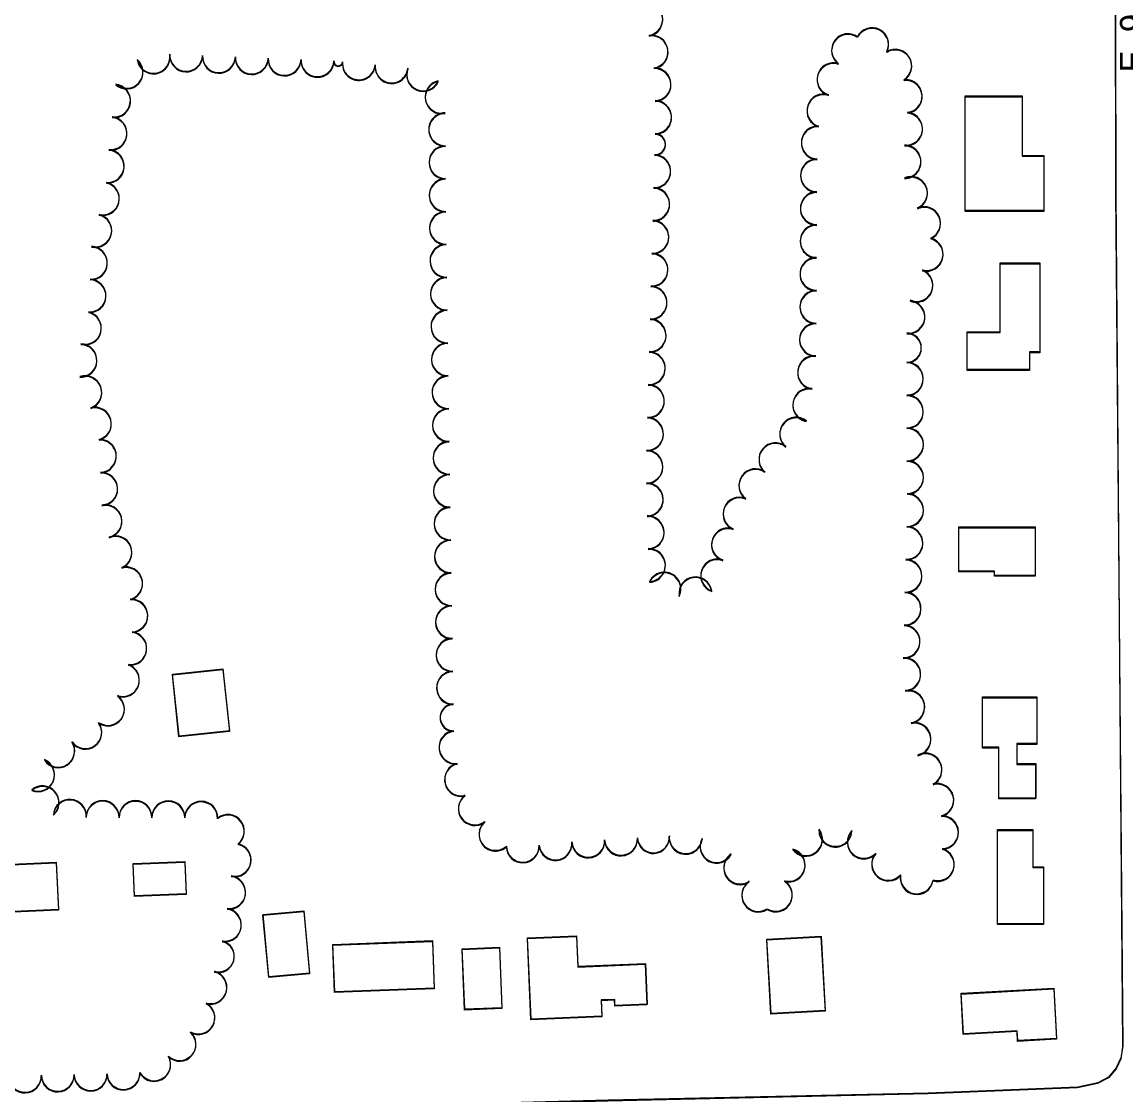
# Model space of a CAD drawing. Extents: x -25029 to 2274964, y -81170 to 687028.
# Drawn here: x 1564 to 2236, y -66817 to -66164 of the extents above; entities that cross this region are included whole.
import ezdxf

# ---------------------------------------------------------------- set-up
doc = ezdxf.new("R2010")
doc.units = 0
for name, color, linetype in [('BLDG', 7, 'Continuous'), ('ROAD', 7, 'Continuous'), ('ROAD-NAME', 7, 'Continuous'), ('TREES', 7, 'Continuous')]:
    doc.layers.add(name, color=color, linetype=linetype)

msp = doc.modelspace()

# ---------------------------------------------------------------- linework, layer by layer
at = {"layer": 'BLDG'}
for points in [[(2172.54, -66209.11), (2172.54, -66245.33), (2185.73, -66245.33), (2185.74, -66278.95), (2137.87, -66278.95), (2137.86, -66209.11)], [(2172.56, -66209.59), (2172.56, -66245.81), (2185.75, -66245.81), (2185.75, -66279.43), (2137.88, -66279.43), (2137.88, -66209.59)], [(2183.17, -66310.79), (2183.18, -66364.99), (2176.99, -66364.99), (2176.99, -66375.73), (2139.02, -66375.73), (2139.02, -66352.75), (2159.08, -66352.75), (2159.07, -66310.79)], [(2183.18, -66311.27), (2183.18, -66365.47), (2176.99, -66365.47), (2176.99, -66376.21), (2139.02, -66376.21), (2139.02, -66353.23), (2159.08, -66353.23), (2159.08, -66311.27)], [(2180.38, -66501.59), (2155.57, -66501.59), (2155.57, -66498.98), (2133.87, -66498.98), (2133.87, -66472.08), (2180.38, -66472.08)], [(2180.39, -66501.11), (2155.58, -66501.11), (2155.58, -66498.5), (2133.88, -66498.5), (2133.88, -66471.6), (2180.39, -66471.6)], [(1685.96, -66558.33), (1689.97, -66596.07), (1659.21, -66599.33), (1655.2, -66561.6)], [(1685.98, -66557.91), (1690, -66595.65), (1659.24, -66598.91), (1655.22, -66561.18)], [(2181.36, -66603.97), (2169.21, -66603.97), (2169.21, -66616.16), (2180.7, -66616.16), (2180.7, -66637.13), (2158.33, -66637.13), (2158.33, -66606.2), (2148.26, -66606.2), (2148.26, -66575.58), (2181.36, -66575.58)], [(2181.39, -66603.49), (2169.24, -66603.49), (2169.24, -66615.68), (2180.73, -66615.68), (2180.73, -66636.65), (2158.36, -66636.65), (2158.36, -66605.72), (2148.29, -66605.72), (2148.28, -66575.1), (2181.38, -66575.1)], [(2179.03, -66656.36), (2179.01, -66679.05), (2185.45, -66679.06), (2185.41, -66713.74), (2157.41, -66713.72), (2157.47, -66656.34)], [(2179.06, -66655.88), (2179.05, -66678.57), (2185.49, -66678.58), (2185.45, -66713.26), (2157.45, -66713.24), (2157.5, -66655.86)], [(1585.77, -66704.87), (1549.09, -66706.48), (1547.83, -66677.79), (1584.5, -66676.18)], [(1585.81, -66704.46), (1549.13, -66706.08), (1547.87, -66677.39), (1584.53, -66675.77)], [(1631.36, -66676.84), (1662.76, -66675.65), (1663.51, -66695.37), (1632.11, -66696.57)], [(1631.4, -66676.43), (1662.79, -66675.23), (1663.55, -66694.95), (1632.15, -66696.16)], [(1735.21, -66705.7), (1738.67, -66743.77), (1713.82, -66746.03), (1710.35, -66707.96)], [(1735.25, -66705.27), (1738.71, -66743.34), (1713.86, -66745.61), (1710.39, -66707.54)], [(1814.6, -66752.8), (1753.96, -66755.13), (1752.85, -66726.26), (1813.5, -66723.93)], [(1814.64, -66752.36), (1754, -66754.7), (1752.89, -66725.83), (1813.54, -66723.49)], [(1901.22, -66720.94), (1902.01, -66739.58), (1943.07, -66737.85), (1944.11, -66762.54), (1924.57, -66763.36), (1924.42, -66759.74), (1916.19, -66760.09), (1916.61, -66769.97), (1873.47, -66771.78), (1871.38, -66722.19)], [(1901.26, -66720.49), (1902.05, -66739.13), (1943.11, -66737.4), (1944.16, -66762.09), (1924.62, -66762.91), (1924.47, -66759.29), (1916.24, -66759.64), (1916.66, -66769.52), (1873.52, -66771.34), (1871.42, -66721.75)], [(2050, -66721.18), (2052.52, -66766.54), (2019.58, -66768.37), (2017.06, -66723.01)], [(2050.04, -66720.71), (2052.57, -66766.07), (2019.63, -66767.91), (2017.1, -66722.55)], [(1854.24, -66727.93), (1855.71, -66764.85), (1833.08, -66765.76), (1831.61, -66728.83)], [(1854.28, -66727.49), (1855.76, -66764.41), (1833.13, -66765.32), (1831.65, -66728.39)], [(2193.38, -66783.57), (2169.71, -66784.87), (2169.38, -66778.92), (2136.66, -66780.71), (2135.31, -66756), (2191.7, -66752.91)], [(2193.43, -66783.09), (2169.76, -66784.39), (2169.43, -66778.44), (2136.71, -66780.23), (2135.35, -66755.52), (2191.74, -66752.43)]]:
    msp.add_lwpolyline(points, close=True, dxfattribs=at)
at = {"layer": 'ROAD'}
for points in [[(2226.11, -65366.13), (2226.73, -65377.5), (2227.49, -65610.91), (2228.6, -65882.74), (2229.4, -66267.69), (2233.7, -66787.67), (2232.56, -66794.91), (2229.69, -66800.99), (2225, -66806.65), (2218.5, -66810), (2206.29, -66812.65), (2115.23, -66816.39), (1920.38, -66820.73), (1753.85, -66825.19)], [(2228.66, -65883.23), (2229.41, -66268.18), (2233.65, -66788.16), (2232.51, -66795.4), (2229.64, -66801.48), (2224.95, -66807.14), (2218.45, -66810.49), (2206.24, -66813.13), (2115.18, -66816.86), (1920.33, -66821.18), (1753.8, -66825.62)]]:
    msp.add_lwpolyline(points, dxfattribs=at)
at = {"layer": 'TREES'}
for centre, radius, start, end in [((1943.66, -66162.38), 10, 280.12172, 100.12172), ((1943.68, -66162.84), 10, 280.11472, 100.11472), ((1946.89, -66182.11), 10, 278.49351, 98.49351), ((1946.91, -66182.57), 10, 278.48651, 98.48651), ((2066.49, -66181.22), 10, 54.89965, 234.89965), ((2066.51, -66181.69), 10, 54.89265, 234.89265), ((2081.15, -66177.58), 10, 332.95806, 152.95806), ((2081.17, -66178.06), 10, 332.95106, 152.95106), ((1627.27, -66194.48), 10, 228.91476, 48.91476), ((1643.71, -66185.3), 10, 189.41518, 9.41518), ((1643.73, -66185.72), 10, 189.40818, 9.40818), ((1663.57, -66184.08), 10, 177.63881, 357.63881), ((1663.59, -66184.5), 10, 177.63181, 357.63181), ((1683.55, -66184.9), 10, 177.63881, 357.63881), ((1683.57, -66185.33), 10, 177.63181, 357.63181), ((1703.53, -66185.73), 10, 177.63881, 357.63881), ((1703.55, -66186.16), 10, 177.63181, 357.63181), ((1723.52, -66186.55), 10, 177.63881, 357.63881), ((1723.54, -66186.98), 10, 177.63181, 357.63181), ((1743.5, -66187.38), 10, 177.63881, 357.63881), ((2095.25, -66190.68), 10, 301.27138, 121.27138), ((2095.27, -66191.15), 10, 301.26438, 121.26438), ((1627.29, -66194.9), 10, 228.90776, 48.90776), ((1743.52, -66187.81), 10, 177.63181, 357.63181), ((1756.13, -66188.04), 2.66, 174.51173, 354.51172), ((1756.15, -66188.48), 2.66, 174.50473, 354.50472), ((1768.73, -66189.25), 10, 174.51172, 354.51172), ((1768.75, -66189.69), 10, 174.50472, 354.50472), ((1788.64, -66191.17), 10, 174.51172, 354.51172), ((1788.66, -66191.6), 10, 174.50472, 354.50472), ((1807.82, -66195.98), 10, 157.29332, 337.29332), ((1807.84, -66196.42), 10, 157.28632, 337.28632), ((1948.68, -66202), 10, 271.8081, 91.8081), ((1948.7, -66202.46), 10, 271.8011, 91.8011), ((2057.65, -66198.91), 10, 72.00244, 252.00244), ((2057.67, -66199.38), 10, 71.99544, 251.99544), ((1819.13, -66209.62), 10, 102.0372, 282.0372), ((1819.15, -66210.06), 10, 102.0302, 282.0302), ((2101.58, -66209.16), 10, 276.54159, 96.54159), ((2101.6, -66209.64), 10, 276.53459, 96.53459), ((1619.65, -66211.96), 10, 263.97742, 83.97742), ((1619.67, -66212.38), 10, 263.97042, 83.97042), ((1949.03, -66221.99), 10, 270.17348, 90.17348), ((1949.04, -66222.45), 10, 270.16648, 90.16648), ((2051.49, -66217.94), 10, 72.11752, 252.11752), ((2051.51, -66218.41), 10, 72.11052, 252.11052), ((1821.29, -66229.4), 10, 90.44497, 270.44497), ((1821.31, -66229.84), 10, 90.43797, 270.43797), ((2101.77, -66229.05), 10, 264.58952, 84.58953), ((2101.79, -66229.53), 10, 264.58253, 84.58253), ((1617.55, -66231.85), 10, 263.98444, 83.98444), ((1617.57, -66232.27), 10, 263.97744, 83.97744), ((2048.06, -66237.45), 10, 87.92054, 267.92054), ((1948.88, -66238.44), 6.45, 268.44477, 88.44478), ((1948.9, -66238.9), 6.45, 268.43777, 88.43778), ((2048.07, -66237.92), 10, 87.91354, 267.91354), ((1821.45, -66249.4), 10, 90.44496, 270.44496), ((1821.46, -66249.84), 10, 90.43796, 270.43796), ((2100.83, -66249.01), 10, 269.96908, 89.96909), ((2100.84, -66249.48), 10, 269.96208, 89.96209), ((1615.82, -66251.77), 10, 266.05409, 86.05409), ((1615.83, -66252.19), 10, 266.04709, 86.04709), ((1948.44, -66254.88), 10, 268.44477, 88.44478), ((1948.45, -66255.34), 10, 268.43777, 88.43778), ((2047.64, -66257.44), 10, 89.65622, 269.65622), ((2047.65, -66257.91), 10, 89.64922, 269.64922), ((1821.6, -66269.4), 10, 90.44497, 270.44497), ((1821.61, -66269.84), 10, 90.43797, 270.43797), ((2104.83, -66268.17), 10, 293.63197, 113.63197), ((2104.84, -66268.64), 10, 293.62497, 113.62497), ((1612.84, -66271.48), 10, 256.7496, 76.7496), ((1612.85, -66271.9), 10, 256.7426, 76.7426), ((1947.89, -66274.87), 10, 268.44477, 88.44478), ((1947.9, -66275.33), 10, 268.43777, 88.43778), ((2047.52, -66277.44), 10, 89.65622, 269.65622), ((2047.53, -66277.91), 10, 89.64922, 269.64922), ((1608.26, -66290.95), 10, 256.78721, 76.78721), ((1821.77, -66289.4), 10, 90.5191, 270.5191), ((1821.78, -66289.84), 10, 90.5121, 270.5121), ((2112.82, -66286.5), 10, 293.44403, 113.44403), ((2112.82, -66286.98), 10, 293.43703, 113.43703), ((1608.27, -66291.37), 10, 256.78021, 76.78021), ((1947.35, -66294.86), 10, 268.44477, 88.44478), ((1947.36, -66295.32), 10, 268.43777, 88.43778), ((2047.4, -66297.44), 10, 89.65622, 269.65622), ((2047.4, -66297.91), 10, 89.64922, 269.64922), ((1605.58, -66310.68), 10, 267.75901, 87.75901), ((1605.59, -66311.09), 10, 267.75201, 87.75201), ((1822.02, -66309.4), 10, 90.89551, 270.89551), ((1822.02, -66309.84), 10, 90.88851, 270.88851), ((2114.34, -66305.37), 10, 255.80545, 75.80545), ((2114.35, -66305.85), 10, 255.79845, 75.79845), ((1946.81, -66314.86), 10, 268.44477, 88.44478), ((1946.81, -66315.31), 10, 268.43777, 88.43778), ((2047.28, -66317.44), 10, 89.65622, 269.65622), ((2047.28, -66317.91), 10, 89.64922, 269.64922), ((1604.75, -66330.66), 10, 267.47744, 87.47744), ((1604.75, -66331.08), 10, 267.47044, 87.47044), ((1822.33, -66329.4), 10, 90.89551, 270.89551), ((1822.33, -66329.84), 10, 90.88851, 270.88851), ((2108.1, -66324.32), 10, 247.71245, 67.71245), ((2108.1, -66324.8), 10, 247.70545, 67.70545), ((1946.27, -66334.85), 10, 268.44477, 88.44478), ((1946.27, -66335.31), 10, 268.43777, 88.43778), ((2047.16, -66337.42), 9.98, 89.65622, 269.65622), ((2047.16, -66337.9), 9.98, 89.64922, 269.64922), ((2103.25, -66343.52), 10, 263.93114, 83.93114), ((2103.25, -66343.99), 10, 263.92414, 83.92414), ((1601.93, -66350.36), 10, 256.23635, 76.23635), ((1601.93, -66350.78), 10, 256.22935, 76.22935), ((1822.64, -66349.39), 10, 90.89551, 270.89551), ((1822.64, -66349.84), 10, 90.88851, 270.88851), ((1945.72, -66354.84), 10, 268.44477, 88.44478), ((1945.72, -66355.3), 10, 268.43777, 88.43778), ((2047.03, -66357.41), 10, 89.60011, 269.60011), ((2047.03, -66357.88), 10, 89.59311, 269.59311), ((2102.21, -66362.35), 8.89, 270.13856, 90.13856), ((2102.21, -66362.82), 8.89, 270.13156, 90.13156), ((1599.24, -66370.49), 10, 268.22222, 88.22222), ((1599.24, -66370.07), 10, 268.22922, 88.22922), ((1822.95, -66369.83), 10, 90.88851, 270.88851), ((1822.96, -66369.39), 10, 90.89551, 270.89551), ((1945.18, -66374.83), 10, 268.44477, 88.44478), ((1945.18, -66375.29), 10, 268.43777, 88.43778), ((2045.81, -66377.34), 10, 83.43816, 263.43816), ((2045.81, -66377.81), 10, 83.43116, 263.43116), ((2102.26, -66381.23), 10, 270.13856, 90.13856), ((2102.25, -66381.71), 10, 270.13156, 90.13156), ((1602.21, -66389.93), 10, 289.14064, 109.14064), ((1602.22, -66389.51), 10, 289.14764, 109.14764), ((1823.26, -66389.83), 10, 90.88851, 270.88851), ((1823.27, -66389.39), 10, 90.89551, 270.89551), ((1944.63, -66395.28), 10, 268.43777, 88.43778), ((1944.64, -66394.83), 10, 268.44477, 88.44478), ((2042.92, -66397.59), 10, 79.96578, 259.96578), ((2042.93, -66397.12), 10, 79.97278, 259.97278), ((2102.31, -66401.23), 10, 270.13856, 90.13856), ((2102.3, -66401.71), 10, 270.13156, 90.13156), ((1608.03, -66409.05), 10, 284.69707, 104.69707), ((1608.03, -66408.63), 10, 284.70407, 104.70407), ((1823.57, -66409.83), 10, 90.88851, 270.88851), ((1823.58, -66409.39), 10, 90.89551, 270.89551), ((1944.09, -66415.28), 10, 268.43777, 88.43778), ((1944.1, -66414.82), 10, 268.44477, 88.44478), ((2034.89, -66415.22), 10, 51.02511, 231.02511), ((2034.9, -66414.75), 10, 51.03211, 231.03211), ((2102.35, -66421.71), 10, 270.13156, 90.13156), ((2102.35, -66421.23), 10, 270.13856, 90.13856), ((1611.03, -66428.71), 10, 272.66844, 92.66844), ((1611.04, -66428.29), 10, 272.67544, 92.67544), ((1823.88, -66429.83), 10, 90.88851, 270.88851), ((1823.89, -66429.38), 10, 90.89551, 270.89551), ((2022.26, -66430.72), 10, 50.65529, 230.65529), ((2022.27, -66430.26), 10, 50.66229, 230.66229), ((1943.76, -66435.27), 10, 269.70582, 89.70582), ((1943.77, -66434.82), 10, 269.71282, 89.71282), ((2102.39, -66441.71), 10, 270.13156, 90.13156), ((2102.4, -66441.23), 10, 270.13856, 90.13856), ((1611.83, -66448.69), 10, 271.92082, 91.92082), ((1611.84, -66448.28), 10, 271.92782, 91.92782), ((1824.19, -66449.82), 10, 90.88851, 270.88851), ((1824.21, -66449.38), 10, 90.89551, 270.89551), ((2010.09, -66446.58), 10, 54.29168, 234.29168), ((2010.1, -66446.11), 10, 54.29868, 234.29868), ((1943.92, -66455.27), 10, 271.20081, 91.20081), ((1943.93, -66454.81), 10, 271.20781, 91.20781), ((2000.42, -66463.93), 10, 67.48315, 247.48315), ((2000.43, -66463.47), 10, 67.49015, 247.49015), ((2102.35, -66461.71), 10, 269.61394, 89.61394), ((2102.36, -66461.23), 10, 269.62094, 89.62094), ((1614.46, -66468.42), 10, 283.28456, 103.28456), ((1614.48, -66468), 10, 283.29156, 103.29156), ((1824.5, -66469.82), 10, 90.88851, 270.88851), ((1824.52, -66469.38), 10, 90.89551, 270.89551), ((1944.51, -66475.26), 10, 272.19886, 92.19886), ((1944.53, -66474.8), 10, 272.20586, 92.20586), ((1993.39, -66482.65), 10, 71.35104, 251.35104), ((1993.41, -66482.18), 10, 71.35804, 251.35804), ((2101.99, -66481.71), 10, 268.35865, 88.35865), ((2102.01, -66481.23), 10, 268.36565, 88.36565), ((1620.56, -66487.41), 10, 292.29606, 112.29606), ((1620.57, -66486.99), 10, 292.30306, 112.30306), ((1824.81, -66489.82), 10, 90.88851, 270.88851), ((1824.83, -66489.38), 10, 90.89551, 270.89551), ((1945.29, -66495.25), 10, 272.22538, 92.22538), ((1945.3, -66494.79), 10, 272.23238, 92.23238), ((1627.01, -66506.3), 10, 285.45247, 105.45247), ((1627.03, -66505.88), 10, 285.45947, 105.45947), ((1986.84, -66501.54), 10, 70.40913, 250.40913), ((1986.86, -66501.08), 10, 70.41613, 250.41613), ((2101.42, -66501.7), 10, 268.35865, 88.35865), ((2101.44, -66501.22), 10, 268.36565, 88.36565), ((1825.12, -66509.82), 10, 90.88851, 270.88851), ((1825.14, -66509.37), 10, 90.89551, 270.89551), ((1954.69, -66509.57), 10, 334.35706, 154.35706), ((1954.71, -66509.11), 10, 334.36406, 154.36406), ((1973.6, -66512.43), 10, 8.42471, 188.42471), ((1973.62, -66511.97), 10, 8.43171, 188.43171), ((1630.18, -66525.92), 10, 272.86583, 92.86583), ((1630.2, -66525.5), 10, 272.87283, 92.87283), ((2100.85, -66521.69), 10, 268.35865, 88.35865), ((2100.87, -66521.21), 10, 268.36565, 88.36565), ((1825.43, -66529.81), 10, 90.88851, 270.88851), ((1825.46, -66529.37), 10, 90.89551, 270.89551), ((1629.54, -66545.84), 10, 263.44, 83.44), ((1629.56, -66545.43), 10, 263.447, 83.447), ((2100.28, -66541.68), 10, 268.35865, 88.35865), ((2100.3, -66541.2), 10, 268.36565, 88.36565), ((1825.74, -66549.81), 10, 90.88851, 270.88851), ((1825.77, -66549.37), 10, 90.89551, 270.89551), ((1625.05, -66565.2), 10, 250.46526, 70.46526), ((1625.08, -66564.79), 10, 250.47226, 70.47226), ((2100.68, -66561.65), 10, 273.96313, 93.96313), ((2100.71, -66561.18), 10, 273.97013, 93.97013), ((1826.05, -66569.81), 10, 90.88851, 270.88851), ((1826.08, -66569.37), 10, 90.89551, 270.89551), ((1615.95, -66582.81), 10, 234.86785, 54.86785), ((1615.98, -66582.39), 10, 234.87485, 54.87485), ((2103.13, -66581.47), 10, 280.15689, 100.15689), ((2103.16, -66581), 10, 280.16389, 100.16389), ((1826.34, -66587.95), 8.14, 90.8885, 270.88851), ((1826.36, -66587.51), 8.14, 90.8955, 270.89551), ((1602.16, -66596.93), 10, 216.49773, 36.49773), ((1602.19, -66596.52), 10, 216.50473, 36.50473), ((1827.49, -66606.04), 10, 95.89267, 275.89267), ((1827.52, -66605.6), 10, 95.89968, 275.89968), ((2106.9, -66601.11), 10, 281.55801, 101.55801), ((2106.93, -66600.64), 10, 281.56501, 101.56501), ((1585.69, -66608.26), 10, 212.57556, 32.57556), ((1585.72, -66607.85), 10, 212.58256, 32.58256), ((2113.59, -66619.75), 10, 297.90362, 117.90362), ((2113.62, -66619.27), 10, 297.91062, 117.91062), ((1573.42, -66622.88), 10, 247.41589, 67.41589), ((1573.46, -66622.47), 10, 247.42289, 67.42289), ((1830.92, -66625.69), 10, 103.93082, 283.93082), ((1830.96, -66625.25), 10, 103.93782, 283.93782), ((1576.17, -66639.64), 10, 311.22728, 131.22728), ((1576.21, -66639.22), 10, 311.23428, 131.23428), ((2120.81, -66638.26), 10, 284.72729, 104.72729), ((2120.84, -66637.78), 10, 284.73429, 104.73429), ((1592.78, -66647.45), 10, 355.93268, 175.93268), ((1839.3, -66643.42), 10, 126.65268, 306.65268), ((1839.34, -66642.98), 10, 126.65968, 306.65968), ((1592.74, -66647.87), 10, 355.92568, 175.92568), ((1612.71, -66648.61), 10, 359.82835, 179.82835), ((1612.75, -66648.19), 10, 359.83535, 179.83535), ((1632.71, -66648.67), 10, 359.82835, 179.82835), ((1632.75, -66648.25), 10, 359.83535, 179.83535), ((1652.71, -66648.73), 10, 359.82637, 179.82637), ((1652.75, -66648.31), 10, 359.83337, 179.83337), ((1672.71, -66649.02), 10, 358.51911, 178.51911), ((1672.75, -66648.59), 10, 358.52611, 178.52611), ((1688.93, -66657.1), 10, 308.4733, 128.4733), ((1688.97, -66656.68), 10, 308.4803, 128.4803), ((2123.68, -66657.92), 10, 271.87417, 91.87417), ((2123.71, -66657.44), 10, 271.88117, 91.88117), ((1851.86, -66658.97), 10, 131.21372, 311.21372), ((1851.9, -66658.52), 10, 131.22072, 311.22072), ((2040.83, -66662.13), 10, 217.24444, 37.24444), ((2040.87, -66661.66), 10, 217.25144, 37.25144), ((2058.78, -66656.53), 10, 177.41482, 357.41482), ((2058.82, -66656.06), 10, 177.42182, 357.42182), ((2076.09, -66663.8), 10, 137.05669, 317.05669), ((2076.13, -66663.32), 10, 137.06369, 317.06369), ((1888.38, -66664.77), 10, 185.84547, 5.84547), ((1888.42, -66664.32), 10, 185.85247, 5.85247), ((1908.31, -66663.14), 10, 183.4925, 3.4925), ((1908.35, -66662.69), 10, 183.4995, 3.4995), ((1928.28, -66661.93), 10, 183.49249, 3.49249), ((1928.31, -66661.47), 10, 183.49949, 3.49949), ((1947.97, -66660.72), 9.73, 183.4925, 3.4925), ((1948.01, -66660.27), 9.73, 183.4995, 3.4995), ((1967.65, -66660.92), 10, 175.46816, 355.46816), ((1967.69, -66660.46), 10, 175.47516, 355.47516), ((1986.45, -66666.41), 10, 151.96858, 331.96858), ((1986.49, -66665.95), 10, 151.97558, 331.97558), ((1693.05, -66674.71), 10, 257.85331, 77.8533), ((1693.09, -66674.28), 10, 257.86031, 77.8603), ((1868.44, -66666.14), 10, 182.00317, 2.00317), ((1868.48, -66665.69), 10, 182.01017, 2.01017), ((2000.82, -66679.43), 10, 123.65586, 303.65586), ((2000.86, -66678.97), 10, 123.66286, 303.66286), ((2030.32, -66677.86), 10, 255.23901, 75.23901), ((2030.36, -66677.39), 10, 255.24601, 75.24601), ((2090.93, -66677.2), 10, 138.74257, 318.74257), ((2090.97, -66676.73), 10, 138.74957, 318.74957), ((2121.09, -66677.48), 10, 253.07515, 73.07515), ((2121.13, -66677), 10, 253.08215, 73.08215), ((1689.72, -66694.41), 10, 262.97064, 82.97064), ((1689.76, -66693.98), 10, 262.97764, 82.97764), ((2108.31, -66685.42), 10, 170.64087, 350.64087), ((2108.36, -66684.95), 10, 170.64787, 350.64787), ((2011.8, -66696.14), 10, 122.99309, 302.99309), ((2011.85, -66695.68), 10, 123.00009, 303.00009), ((2022.51, -66696.03), 10, 238.24602, 58.24602), ((2022.55, -66695.56), 10, 238.25302, 58.25302), ((1687.12, -66714.24), 10, 262.10963, 82.10963), ((1687.17, -66713.81), 10, 262.11663, 82.11663), ((1683.31, -66733.38), 9.55, 255.22211, 75.22211), ((1683.36, -66732.95), 9.55, 255.22911, 75.22911), ((1678.33, -66752.28), 10, 255.22211, 75.22211), ((1678.38, -66751.85), 10, 255.22911, 75.22911), ((1670.98, -66770.72), 10, 241.33208, 61.33208), ((1671.03, -66770.29), 10, 241.33908, 61.33908), ((1659.49, -66786.92), 10, 227.98674, 47.98674), ((1659.54, -66786.5), 10, 227.99374, 47.99374), ((1644.07, -66799.24), 10, 209.25973, 29.25973), ((1644.13, -66798.82), 10, 209.26673, 29.26673), ((1565.44, -66805.8), 10, 181.92507, 1.92507), ((1585.37, -66805.63), 10, 181.45696, 1.45696), ((1585.43, -66805.21), 10, 181.46396, 1.46396), ((1605.37, -66805.15), 10, 181.26149, 1.26149), ((1605.42, -66804.74), 10, 181.26849, 1.26849), ((1625.36, -66804.53), 10, 182.30517, 2.30517), ((1625.41, -66804.11), 10, 182.31217, 2.31217), ((1565.38, -66806.22), 10, 181.91807, 1.91807)]:
    msp.add_arc(centre, radius, start, end, dxfattribs=at)

# ---------------------------------------------------------------- texts
at = {"layer": 'ROAD-NAME'}
msp.add_text('E. 96 ST.', height=15, rotation=90, dxfattribs=at).set_placement((2247.05, -66194.79))

doc.saveas('drawing.dxf')
